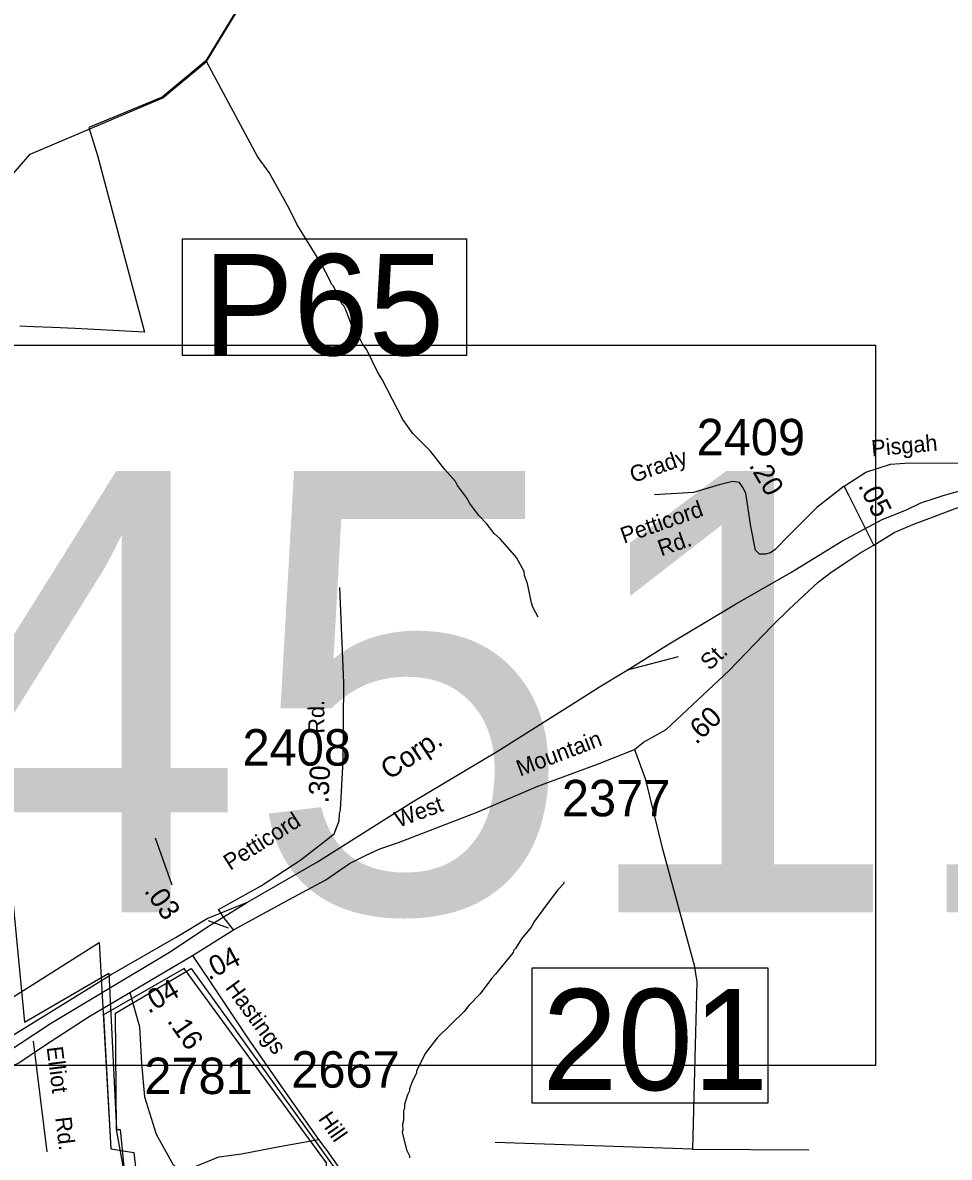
# Model space of a CAD drawing. Extents: x 1551653 to 1702041, y 811336 to 920032.
# Drawn here: x 1659396 to 1663149, y 864290 to 868888 of the extents above; entities that cross this region are included whole.
import ezdxf

# ---------------------------------------------------------------- set-up
doc = ezdxf.new("R2010")
doc.units = 0
for name, color, linetype in [('Old_Level_10', 7, 'Continuous'), ('Old_Level_11', 7, 'Continuous'), ('Old_Level_14', 7, 'Continuous'), ('Old_Level_17', 7, 'Continuous'), ('Old_Level_3', 7, 'Continuous'), ('Old_Level_31', 7, 'Continuous'), ('Old_Level_32', 7, 'Continuous'), ('Old_Level_35', 7, 'Continuous'), ('Old_Level_44', 7, 'Continuous'), ('Old_Level_48', 7, 'Continuous'), ('Old_Level_49', 7, 'Continuous'), ('Old_Level_59', 7, 'Continuous'), ('Old_Level_62', 7, 'Continuous'), ('Old_Level_8', 7, 'Continuous')]:
    doc.layers.add(name, color=color, linetype=linetype)

msp = doc.modelspace()

# ---------------------------------------------------------------- linework, layer by layer
at = {"layer": 'Old_Level_11'}
msp.add_line((1660147.149, 865248.725), (1660227.885, 865219.341), dxfattribs=at)
at = {"layer": 'Old_Level_3'}
msp.add_lwpolyline([(1662850.43, 864662.266), (1660276.945, 864662.266), (1656383.281, 864662.266), (1656013.912, 864662.266), (1656013.912, 866376.591), (1656013.912, 867580.868), (1662850.43, 867580.868), (1662850.43, 864836.656), (1662850.43, 864662.266)], dxfattribs=at)
at = {"layer": 'Old_Level_31'}
for points in [[(1660043.06, 868011.272), (1661193.301, 868011.272), (1661193.301, 867539.244), (1660043.06, 867539.244), (1660043.06, 868011.272)], [(1661458.706, 865057.571), (1662414.012, 865057.571), (1662414.012, 864509.389), (1661458.706, 864509.389), (1661458.706, 865057.571)]]:
    msp.add_lwpolyline(points, dxfattribs=at)
at = {"layer": 'Old_Level_32'}
for p, q in [((1662843.466, 866770.333), (1662808.918, 866837.555)), ((1660249.515, 865211.218), (1660210.212, 865261.046)), ((1660083.036, 865106.768), (1660249.515, 865211.218)), ((1659829.59, 864957.555), (1660083.036, 865106.768))]:
    msp.add_line(p, q, dxfattribs=at)
for points in [[(1662722.236, 867009.265), (1662810.302, 867065.83), (1662910.197, 867098.716), (1662988.513, 867103.721), (1663250.079, 867102.405), (1663391.189, 867113.612), (1663440.16, 867138.113), (1663494.028, 867177.313), (1663699.705, 867348.816), (1663758.47, 867368.417), (1663840.771, 867380.685), (1663938.713, 867395.386), (1664036.917, 867417.67), (1664127.999, 867454.133), (1664196.056, 867493.56), (1664240.763, 867524.745), (1664269.214, 867541.016), (1664295.088, 867558.089), (1664323.725, 867570.412), (1664364.049, 867592.538), (1664411.466, 867608.808), (1664458.883, 867619.655), (1664514.429, 867626.435)], [(1662722.236, 867009.265), (1662611.826, 866922.445), (1662499.349, 866809.183), (1662443.583, 866752.752), (1662423.866, 866739.597), (1662403.862, 866733.714), (1662380.491, 866734.336), (1662364.36, 866750.656), (1662345.194, 866845.463), (1662329.229, 866954.016), (1662323.972, 866980.325), (1662314.771, 867000.057), (1662298.998, 867023.735), (1662270.081, 867027.681), (1662216.702, 867014.348), (1662112.98, 866983.361), (1661955.075, 866974.064)], [(1662808.918, 866837.555), (1662792.269, 866872.33), (1662742.195, 866972.538), (1662722.236, 867009.265)], [(1662843.466, 866770.333), (1662925.969, 866821.156), (1663000.342, 866853.785), (1663191.727, 866926.026), (1663361.803, 866964.283), (1663449.869, 866980.069), (1663594.683, 866994.882), (1663697.426, 866991.727), (1663841.72, 867000.91), (1664061.758, 866993.384), (1664262.139, 866996.699), (1664437.61, 866996.07), (1664576.458, 867000.153)], [(1660249.515, 865211.218), (1660475.163, 865334.463), (1660623.7, 865413.963), (1660719.087, 865479.917), (1660786.92, 865513.854), (1660842.034, 865539.307), (1660918.345, 865564.76), (1661236.311, 865687.78), (1661482.203, 865793.833), (1661723.856, 865882.918), (1661873.284, 865941.571), (1661910.396, 865972.001), (1662001.298, 866023.092), (1662257.458, 866261.837), (1662430.81, 866443.004), (1662500.407, 866511.189), (1662617.389, 866620.372), (1662673.908, 866663.781), (1662746.384, 866711.273), (1662790.89, 866740.078), (1662843.466, 866770.333)], [(1660210.212, 865261.046), (1660188.368, 865293.573), (1660359.218, 865388.937), (1660522.65, 865495.541), (1660657.358, 865600.77), (1660677.072, 865653.384), (1660679.221, 865681.603), (1660683.151, 865697.735), (1660693.5, 865896.723), (1660696.786, 866212.408), (1660680.433, 866598.528)], [(1660083.036, 865106.768), (1660190.592, 864947.523), (1660308.419, 864769.137), (1660453.094, 864562.29), (1660594.131, 864362.385)], [(1658788.482, 864298.568), (1658946.98, 864432.014), (1659183.685, 864578.687), (1659380.388, 864672.701), (1659484.653, 864742.022), (1659665.596, 864860.566), (1659829.59, 864957.555)], [(1659829.59, 864957.555), (1659869.173, 864818.367), (1659876.627, 864669.154), (1659889.05, 864534.861), (1659936.261, 864383.16), (1660003.35, 864261.303), (1660050.56, 864219.025), (1660085.347, 864248.868), (1660189.707, 864291.145), (1660281.643, 864303.579), (1660435.699, 864333.423), (1660594.131, 864362.385)], [(1660594.131, 864362.385), (1660627.614, 864317.416), (1660746.453, 864148.712), (1660761.669, 864127.601), (1660914.005, 863943.982), (1661133.169, 863641.145), (1661317.544, 863390.52), (1661433.144, 863217.015)]]:
    msp.add_lwpolyline(points, dxfattribs=at)
at = {"layer": 'Old_Level_35'}
for p, q in [((1660001.09, 865392.225), (1659933.344, 865582.99)), ((1659494.303, 864311.825), (1659438.975, 864759.99)), ((1662108.946, 864322.786), (1661308.862, 864348.989)), ((1662108.946, 864322.786), (1662580.267, 864319.874))]:
    msp.add_line(p, q, dxfattribs=at)
msp.add_lwpolyline([(1661873.284, 865941.571), (1661916.925, 865825.112), (1661983.841, 865548.52), (1662114.764, 865068.126), (1662126.402, 865001.162), (1662117.674, 864692.544), (1662108.946, 864322.786)], dxfattribs=at)
at = {"layer": 'Old_Level_44'}
msp.add_line((1662050.444, 866317.635), (1661844.121, 866263.367), dxfattribs=at)
for points in [[(1661844.121, 866263.367), (1662014.303, 866370.249), (1662283.06, 866531.019), (1662506.744, 866658.947), (1662713.22, 866786.875), (1662877.176, 866873.665), (1662974.687, 866913.678), (1663033.202, 866941.92), (1663087.462, 866959.043), (1663124.516, 866971.731), (1663219.847, 866998.485)], [(1660306.649, 865323.169), (1660589.209, 865487.588), (1660970.336, 865727.639), (1661321.045, 865936.184), (1661643.032, 866140.064), (1661731.31, 866196.822), (1661844.121, 866263.367)], [(1658420.068, 864207.509), (1658650.952, 864322.078), (1658860.525, 864443.289), (1659054.437, 864549.4), (1659326.182, 864711.609), (1659508.137, 864831.86), (1659731.561, 864965.193), (1659989.839, 865120.293), (1660154.84, 865230.607), (1660306.649, 865323.169)], [(1658484.367, 864297.698), (1658651.932, 864393.061), (1658795.282, 864464.903), (1659005.56, 864566.843), (1659258.549, 864724.684), (1659524.681, 864889.103), (1659754.671, 865030.504), (1660017.518, 865181.769), (1660142.37, 865257.401), (1660306.649, 865323.169)]]:
    msp.add_lwpolyline(points, dxfattribs=at)
at = {"layer": 'Old_Level_48'}
for points in [[(1660468.117, 869278.367), (1660137.159, 868733.535), (1659960.093, 868586.203), (1659664.106, 868462.278), (1659698.82, 868348.949), (1659737.403, 868202.585), (1659889.292, 867632.895), (1659608.715, 867648.324), (1659516.826, 867652.005), (1659439.539, 867654.981), (1659383.555, 867657.196)], [(1659344.938, 864931.946), (1659705.247, 865159.933), (1659752.244, 864323.981), (1659846.238, 864308.781), (1659877.569, 864035.197), (1659015.96, 864065.595)], [(1660049.417, 865054.189), (1659722.678, 864867.547), (1659752.244, 864323.981), (1659846.238, 864308.781), (1659877.569, 864035.197), (1659520.423, 864057.832), (1659399.071, 862499.131), (1660376.631, 862445.15), (1660578.886, 862512.626), (1660587.47, 863217.966), (1660626.078, 864267.008), (1660049.417, 865054.189)]]:
    msp.add_lwpolyline(points, dxfattribs=at)
at = {"layer": 'Old_Level_49'}
for points in [[(1660468.117, 869278.367), (1660137.159, 868733.535), (1659960.093, 868586.203), (1659664.106, 868462.278), (1659698.82, 868348.949), (1659737.403, 868202.585), (1659889.292, 867632.895), (1659608.715, 867648.324), (1659516.826, 867652.005), (1659439.539, 867654.981), (1659383.555, 867657.196)], [(1659282.276, 866087.08), (1659402.747, 864837.1), (1659744.123, 865035.151), (1659776.25, 864402.492), (1659791.218, 864402.492), (1659815.665, 864140.678), (1659563.2, 864138.487), (1659155.249, 864109.472)], [(1660323.534, 862467.415), (1660189.831, 862477.843), (1660191.996, 862505.447), (1659428.832, 862558.763), (1659567.103, 864098.131), (1659831.621, 864098.131), (1659776.25, 864402.492), (1659771.504, 864873.828), (1660078.104, 865054.223), (1660661.247, 864242.447), (1660657.768, 862553.845), (1660323.534, 862467.415)]]:
    msp.add_lwpolyline(points, dxfattribs=at)
at = {"layer": 'Old_Level_59'}
msp.add_lwpolyline([(1656565.497, 866517.575), (1657233.416, 866779.949), (1657375.914, 866869.865), (1657637.021, 867003.191), (1658302.096, 867353.115), (1658470.033, 867441.595), (1658734.277, 867596.896), (1658826.243, 867644.263), (1659139.255, 867982.599), (1659190.313, 868083.382), (1659426.328, 868354.255), (1659963.257, 868582.991), (1660140.319, 868730.321), (1660471.274, 869275.144)], dxfattribs=at)
at = {"layer": 'Old_Level_62'}
for points in [[(1661483.821, 866478.336), (1661462.495, 866518.732), (1661456.856, 866536.776), (1661440.042, 866615.106), (1661428.559, 866647.299), (1661426.919, 866663.293), (1661395.751, 866719.785), (1661331.057, 866794.937), (1661305.425, 866817.39), (1661274.052, 866857.888), (1661242.679, 866890.389), (1661207.411, 866938.986), (1661193.877, 866963.285), (1661156.66, 867011.882), (1661148.868, 867027.979), (1661105.705, 867076.781), (1661046.957, 867151.727), (1660976.112, 867222.881), (1660935.101, 867279.577), (1660851.748, 867441.056), (1660832.268, 867473.352), (1660789.719, 867562.037), (1660772.085, 867586.335), (1660760.5, 867610.532), (1660729.332, 867659.129), (1660704.315, 867723.515), (1660696.626, 867739.612), (1660688.731, 867747.814), (1660653.975, 867820.402), (1660646.08, 867828.502), (1660640.339, 867844.598), (1660605.378, 867909.19), (1660506.03, 868070.873), (1660475.17, 868135.362), (1660393.559, 868280.744), (1660346.602, 868345.541), (1660140.319, 868730.321)], [(1661587.782, 865405.299), (1661585.732, 865397.404), (1661563.586, 865373.516), (1661521.243, 865317.947), (1661468.749, 865246.384), (1661454.601, 865222.597), (1661416.256, 865174.923), (1661392.06, 865135.143), (1661383.96, 865127.146), (1661381.91, 865119.251), (1661311.372, 865031.797), (1661295.275, 865016.008), (1661248.934, 864952.441), (1661202.592, 864904.767), (1661184.445, 864880.981), (1661073.819, 864773.944), (1661025.427, 864710.377), (1660990.978, 864638.712), (1660990.876, 864630.715), (1660974.676, 864598.829), (1660962.476, 864567.046), (1660962.373, 864559.049), (1660954.274, 864543.055), (1660942.073, 864503.172), (1660941.868, 864487.178), (1660937.87, 864479.284), (1660937.562, 864439.299), (1660933.461, 864423.304), (1660935.306, 864399.313), (1660933.256, 864391.316), (1660950.685, 864319.241), (1660962.578, 864295.249), (1660962.476, 864287.252)]]:
    msp.add_lwpolyline(points, dxfattribs=at)

# ---------------------------------------------------------------- texts
at = {"layer": 'Old_Level_10'}
for s, p in [('Elliot', (1659492.699, 864735.36)), ('Rd.', (1659527.349, 864450.252))]:
    msp.add_text(s, height=65.6167, rotation=277.037808, dxfattribs=at).set_placement(p)
at = {"layer": 'Old_Level_11'}
for s, rotation, p in [('Pisgah', 5.032644, (1662835.725, 867130.012)), ('Grady', 19.372197, (1661868.313, 867021.92)), ('Petticord', 19.372197, (1661830.901, 866775.709)), ('Rd.', 19.372197, (1661981.796, 866724.46)), ('St.', 43.459297, (1662178.052, 866259.647)), ('Rd.', 90.488072, (1660618.339, 866006.704)), ('Mountain', 20.708811, (1661410.196, 865832.42)), ('West', 20.303183, (1660917.489, 865625.181)), ('Petticord', 32.531672, (1660235.679, 865450.451)), ('Hastings', 306.104272, (1660213.75, 864976.34)), ('Hill', 304.807575, (1660590.536, 864445.381))]:
    msp.add_text(s, height=65.6167, rotation=rotation, dxfattribs=at).set_placement(p)
at = {"layer": 'Old_Level_14'}
msp.add_text('Corp.', height=82.0208, rotation=33.500942, dxfattribs=at).set_placement((1660880.269, 865816.82))
at = {"layer": 'Old_Level_17'}
for s, rotation, p in [('.20', 300.014747, (1662335.525, 867094.13)), ('.05', 296.551167, (1662778.133, 867012.036)), ('.60', 43.875511, (1662123.73, 865959.803)), ('.30', 87.022961, (1660633.806, 865723.33)), ('.03', 304.903606, (1659885.176, 865368.847)), ('.04', 27.303578, (1660149.664, 865005.459)), ('.04', 29.968536, (1659905.489, 864870.058)), ('.16', 304.970119, (1659978.408, 864842.057))]:
    msp.add_text(s, height=82.0208, rotation=rotation, dxfattribs=at).set_placement(p)
at = {"layer": 'Old_Level_3'}
msp.add_text('B-4511', height=1788.0542, dxfattribs=at).set_placement((1656575.359, 865282.578))
at = {"layer": 'Old_Level_31'}
for s, p in [('P65', (1660126.733, 867539.884)), ('201', (1661500.09, 864561.726))]:
    msp.add_text(s, height=410.1042, dxfattribs=at).set_placement(p)
at = {"layer": 'Old_Level_8'}
for s, p in [('2409', (1662125.388, 867134.443)), ('2408', (1660286.206, 865876.968)), ('2377', (1661579.617, 865671.415)), ('2781', (1659888.471, 864545.853)), ('2667', (1660483.546, 864571.784))]:
    msp.add_text(s, height=147.6375, dxfattribs=at).set_placement(p)

doc.saveas('drawing.dxf')
